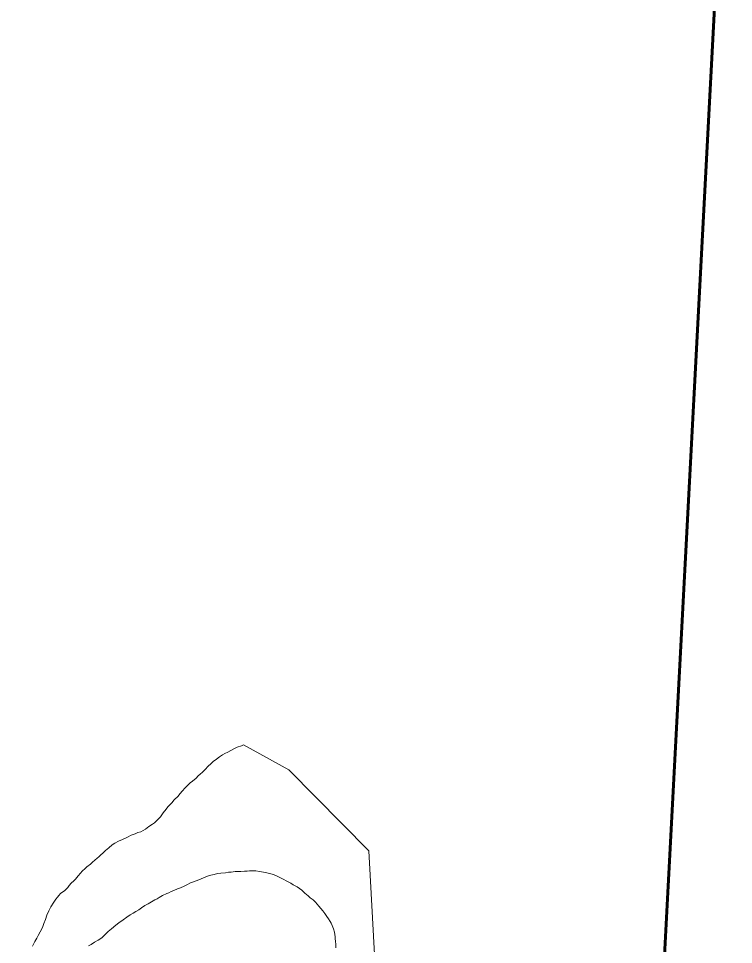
# Model space of a CAD drawing. Extents: x -1643653 to 4543381, y 1624270 to 13878484.
# Drawn here: x 687431 to 688743, y 8955215 to 8956914 of the extents above; entities that cross this region are included whole.
import ezdxf

# ---------------------------------------------------------------- set-up
doc = ezdxf.new("R2010")
doc.units = 0
doc.header["$LTSCALE"] = 200
for name, color, linetype, lineweight in [('1', 7, 'Continuous', 13), ('27', 7, 'Continuous', 53), ('29', 7, 'Continuous', 13)]:
    doc.layers.add(name, color=color, linetype=linetype, lineweight=lineweight)

msp = doc.modelspace()

# ---------------------------------------------------------------- linework, layer by layer
at = {"layer": '1', "lineweight": 25}
msp.add_spline([(814781, 9009175.5), (814787.2, 9009173.4), (814796.9, 9009173.4), (814799.4, 9009172.4), (814805.1, 9009174.5), (814805.6, 9009176.5), (814811.7, 9009179.5), (814811.7, 9009179.5), (814801.5, 9009181), (814790.7, 9009181.5), (814784.1, 9009183.1), (814777.4, 9009185.1), (814778.4, 9009175.5)], degree=3, dxfattribs=at)
at = {"layer": '27'}
for p, q in [((688585, 8954592.4), (688742.9, 8957587)), ((688742.9, 8957587), (688585, 8954592.4))]:
    msp.add_line(p, q, dxfattribs=at)
at = {"layer": '29', "lineweight": 53}
msp.add_lwpolyline([(680324.2, 8945303.6), (688585, 8954592.4), (688741.1, 8957552.5)], dxfattribs=at)
msp.add_lwpolyline([(680324.2, 8945303.6), (688585, 8954592.4), (688741.1, 8957552.5)], dxfattribs=at)
at = {"layer": '29'}
for points in [[(687456.8, 8955212.1), (687461, 8955220.5), (687464.3, 8955226.3), (687467.1, 8955231.6), (687470.8, 8955238.4), (687474.7, 8955246.4), (687477.5, 8955253.2), (687480.7, 8955261.1), (687482.7, 8955268.5), (687486.6, 8955276.5), (687490, 8955284.2), (687495.5, 8955292.9), (687499.2, 8955298.2), (687502.4, 8955301.5), (687505, 8955304.7), (687507.8, 8955308.3), (687516.1, 8955314.2), (687521.2, 8955319.6), (687523.9, 8955323.2), (687527.6, 8955327.3), (687532.4, 8955331.5), (687535.7, 8955334.9), (687540.1, 8955340.7), (687544.8, 8955346), (687547.6, 8955349.3), (687553.3, 8955354.7), (687556.5, 8955357.6), (687562.9, 8955362.6), (687566.5, 8955366.1), (687571.2, 8955369.5), (687575.4, 8955373.4), (687578.2, 8955376), (687581.6, 8955379.1), (687586, 8955383), (687590.5, 8955387.6), (687596.7, 8955392.1), (687602.8, 8955397.6), (687607.9, 8955400.9), (687614.4, 8955404.4), (687621.7, 8955407.7), (687630.8, 8955411.8), (687637.9, 8955415.3), (687645.2, 8955418.1), (687650, 8955420.2), (687655.1, 8955422), (687659.8, 8955424.4), (687664.2, 8955426.9), (687670.3, 8955431.2), (687676.7, 8955435.5), (687680.3, 8955438.3), (687685.4, 8955443.2), (687691.2, 8955449.4), (687696.4, 8955456.4), (687702.1, 8955463.2), (687705.2, 8955467.4), (687708.6, 8955471.3), (687712.1, 8955475), (687716.8, 8955480.2), (687723.6, 8955487.2), (687727.2, 8955491.6), (687731.6, 8955496.8), (687736, 8955501.8), (687741.6, 8955507.6), (687744.3, 8955510.1), (687746.1, 8955511.5), (687749.9, 8955515), (687756.7, 8955520.3), (687760.9, 8955524.2), (687764.5, 8955527.5), (687768.6, 8955531.5), (687773.6, 8955536.4), (687779.2, 8955542.2), (687783.6, 8955546.7), (687788.2, 8955550.8), (687794.1, 8955555.3), (687799.5, 8955559.4), (687805.2, 8955562.9), (687809.5, 8955565.2)], [(687456.8, 8955212.1), (687461, 8955220.5), (687464.3, 8955226.3), (687467.1, 8955231.6), (687470.8, 8955238.4), (687474.7, 8955246.4), (687477.5, 8955253.2), (687480.7, 8955261.1), (687482.7, 8955268.5), (687486.6, 8955276.5), (687490, 8955284.2), (687495.5, 8955292.9), (687499.2, 8955298.2), (687502.4, 8955301.5), (687505, 8955304.7), (687507.8, 8955308.3), (687516.1, 8955314.2), (687521.2, 8955319.6), (687523.9, 8955323.2), (687527.6, 8955327.3), (687532.4, 8955331.5), (687535.7, 8955334.9), (687540.1, 8955340.7), (687544.8, 8955346), (687547.6, 8955349.3), (687553.3, 8955354.7), (687556.5, 8955357.6), (687562.9, 8955362.6), (687566.5, 8955366.1), (687571.2, 8955369.5), (687575.4, 8955373.4), (687578.2, 8955376), (687581.6, 8955379.1), (687586, 8955383), (687590.5, 8955387.6), (687596.7, 8955392.1), (687602.8, 8955397.6), (687607.9, 8955400.9), (687614.4, 8955404.4), (687621.7, 8955407.7), (687630.8, 8955411.8), (687637.9, 8955415.3), (687645.2, 8955418.1), (687650, 8955420.2), (687655.1, 8955422), (687659.8, 8955424.4), (687664.2, 8955426.9), (687670.3, 8955431.2), (687676.7, 8955435.5), (687680.3, 8955438.3), (687685.4, 8955443.2), (687691.2, 8955449.4), (687696.4, 8955456.4), (687702.1, 8955463.2), (687705.2, 8955467.4), (687708.6, 8955471.3), (687712.1, 8955475), (687716.8, 8955480.2), (687723.6, 8955487.2), (687727.2, 8955491.6), (687731.6, 8955496.8), (687736, 8955501.8), (687741.6, 8955507.6), (687744.3, 8955510.1), (687746.1, 8955511.5), (687749.9, 8955515), (687756.7, 8955520.3), (687760.9, 8955524.2), (687764.5, 8955527.5), (687768.6, 8955531.5), (687773.6, 8955536.4), (687779.2, 8955542.2), (687783.6, 8955546.7), (687788.2, 8955550.8), (687794.1, 8955555.3), (687799.5, 8955559.4), (687805.2, 8955562.9), (687809.5, 8955565.2)], [(687809.5, 8955565.2), (687814.8, 8955567.8), (687820.3, 8955570.9), (687825.8, 8955573.8), (687832.2, 8955576.8), (687840.3, 8955579.8), (687843.9, 8955581.6), (687843.9, 8955581.6)], [(687809.5, 8955565.2), (687814.8, 8955567.8), (687820.3, 8955570.9), (687825.8, 8955573.8), (687832.2, 8955576.8), (687840.3, 8955579.8), (687843.9, 8955581.6), (687843.9, 8955581.6)], [(687843.9, 8955581.6), (687926.9, 8955535.4), (688073.6, 8955386.7), (688097.5, 8954950.6)], [(687559.4, 8955212.4), (687564.1, 8955215.2), (687570.4, 8955219.4), (687576.9, 8955223.1), (687583.5, 8955227.4), (687589.8, 8955233.1), (687595.5, 8955238.5), (687601.8, 8955243.9), (687609.7, 8955250.5), (687614.8, 8955254.8), (687622.7, 8955260.2), (687629.6, 8955265.1), (687635.5, 8955269.1), (687641.6, 8955272.5), (687645.9, 8955275.2), (687651.4, 8955278.5), (687656.8, 8955282.4), (687662.9, 8955286.3), (687668.6, 8955289.3), (687674.7, 8955293.4), (687681.1, 8955296.9), (687685.5, 8955299), (687689.2, 8955301.2), (687695.2, 8955304.8), (687703.3, 8955308.4), (687707, 8955309.8), (687711, 8955312), (687716, 8955314.2), (687722.8, 8955317), (687728.1, 8955319.2), (687734.8, 8955322.1), (687740, 8955324.3), (687746.7, 8955327.8), (687758.8, 8955332.2), (687766, 8955335.2), (687770.6, 8955337.1), (687777.7, 8955340.5), (687784, 8955342.4), (687790.2, 8955343.6), (687795.8, 8955345.3), (687802.5, 8955346.1), (687810.8, 8955346.7), (687816.3, 8955347.5), (687821.1, 8955347.8), (687828.7, 8955348.8), (687839, 8955349), (687845.9, 8955349.3), (687850.3, 8955349.4), (687855, 8955350), (687860.2, 8955350.2), (687866.6, 8955350.2), (687873.1, 8955348.8), (687880.8, 8955347.9), (687886.9, 8955346.5), (687891.6, 8955345.4), (687898.8, 8955343.4), (687905.5, 8955340.4), (687914.3, 8955335.8), (687925.6, 8955330.2), (687930.4, 8955327.7), (687935, 8955324.7), (687942.4, 8955320.7), (687950.6, 8955314.5), (687956.4, 8955309.3), (687962.2, 8955304.1), (687966.2, 8955300.5), (687971.8, 8955296.6), (687975.8, 8955292.5), (687981.9, 8955285.4), (687985.8, 8955281.2), (687989.7, 8955276.5), (687993.1, 8955271.9), (687996.7, 8955266.5), (687999.8, 8955262.1), (688002.8, 8955257.2), (688004.5, 8955253.8), (688006.3, 8955249.8), (688009.2, 8955243.5), (688011, 8955237.4), (688011.6, 8955233), (688011.8, 8955229), (688012.2, 8955226.1), (688012.7, 8955220.5), (688013.1, 8955215.5), (688013.5, 8955208.6)]]:
    msp.add_lwpolyline(points, dxfattribs=at)

doc.saveas('drawing.dxf')
